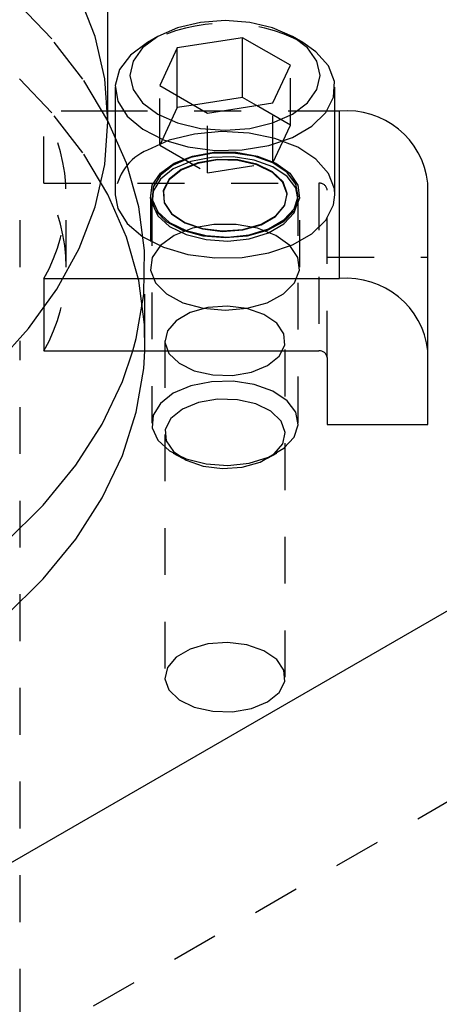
# Model space of a CAD drawing. Header units: inches. Extents: x 1907 to 2452, y -210 to -54.
# Tile 477 of 656: x 2008.607 to 2009.503, y -200.56 to -198.456. Entities that reach past the tile are written whole.
import ezdxf

# ---------------------------------------------------------------- set-up
doc = ezdxf.new("R2010")
doc.units = ezdxf.units.IN
doc.header["$LTSCALE"] = 0.5
doc.header["$MEASUREMENT"] = 0
doc.linetypes.add('HIDDEN', pattern=[0.225, 0.15, -0.075])
doc.layers.add('SID-M-H', color=4, linetype='HIDDEN')
doc.layers.add('SID-M-S', color=105, linetype='Continuous')

msp = doc.modelspace()

# ---------------------------------------------------------------- linework, layer by layer
at = {"layer": 'SID-M-H'}
for p, q in [((2013.70065, -197.71405), (2004.58951, -202.9738)), ((2008.7681, -198.49245), (2008.73388, -198.40334)), ((2008.67581, -198.4975), (2008.59697, -198.41531)), ((2008.78874, -198.58295), (2008.7681, -198.49245)), ((2008.74211, -198.58331), (2008.67581, -198.4975)), ((2009.18506, -198.68136), (2009.18506, -198.55378)), ((2008.67581, -198.6551), (2008.59697, -198.5729)), ((2008.79539, -198.67209), (2008.74211, -198.58331)), ((2008.79564, -198.67415), (2008.78874, -198.58295)), ((2008.90622, -198.7245), (2008.90622, -198.59691)), ((2008.94358, -198.64401), (2008.94358, -198.61848)), ((2008.97846, -198.63862), (2008.94358, -198.64401)), ((2009.18506, -198.68136), (2009.11282, -198.63966)), ((2009.1477, -198.76185), (2009.1477, -198.63427)), ((2008.79564, -198.65156), (2008.65893, -198.65156)), ((2008.65893, -198.80588), (2008.65893, -198.65156)), ((2008.74211, -198.7409), (2008.67581, -198.6551)), ((2009.28001, -198.65156), (2008.81126, -198.65156)), ((2008.94358, -198.64401), (2008.90622, -198.7245)), ((2009.00828, -198.78342), (2009.00828, -198.65583)), ((2008.83526, -198.76318), (2008.79539, -198.67209)), ((2009.1477, -198.76185), (2009.18506, -198.68136)), ((2008.98025, -198.70059), (2008.92633, -198.71406)), ((2009.03828, -198.69528), (2008.98025, -198.70059)), ((2009.09677, -198.69847), (2009.03828, -198.69528)), ((2009.15204, -198.70996), (2009.09677, -198.69847)), ((2008.92633, -198.71406), (2008.87991, -198.73484)), ((2009.20063, -198.72902), (2009.15204, -198.70996)), ((2008.79539, -198.82968), (2008.74211, -198.7409)), ((2008.90622, -198.7245), (2009.00828, -198.78342)), ((2009.01659, -198.74189), (2008.97263, -198.75077)), ((2009.01659, -198.74221), (2008.97263, -198.75109)), ((2008.97643, -198.74756), (2009.02187, -198.73947)), ((2009.06313, -198.74088), (2009.01659, -198.74189)), ((2009.06313, -198.7412), (2009.01659, -198.74221)), ((2009.02187, -198.73947), (2009.06941, -198.73947)), ((2009.10812, -198.74784), (2009.06313, -198.74088)), ((2009.10812, -198.74816), (2009.06313, -198.7412)), ((2009.06941, -198.73947), (2009.11484, -198.74756)), ((2009.23949, -198.75446), (2009.20063, -198.72902)), ((2008.86141, -198.85591), (2008.83526, -198.76318)), ((2008.90751, -198.78448), (2008.93715, -198.76302)), ((2008.97263, -198.75077), (2008.93515, -198.76673)), ((2008.97263, -198.75109), (2008.93515, -198.76705)), ((2008.97263, -198.75934), (2008.93515, -198.7753)), ((2008.93715, -198.76302), (2008.97643, -198.74756)), ((2008.98724, -198.76188), (2008.95162, -198.77656)), ((2008.98736, -198.76326), (2008.95181, -198.77792)), ((2009.01659, -198.75045), (2008.97263, -198.75934)), ((2009.02919, -198.75467), (2008.98724, -198.76188)), ((2009.02922, -198.75607), (2008.98736, -198.76326)), ((2009.00828, -198.78342), (2009.1477, -198.76185)), ((2009.06313, -198.74945), (2009.01659, -198.75045)), ((2009.07292, -198.75571), (2009.02919, -198.75467)), ((2009.07287, -198.75711), (2009.02922, -198.75607)), ((2009.10812, -198.75641), (2009.06313, -198.74945)), ((2009.11356, -198.76628), (2009.07287, -198.75711)), ((2009.1137, -198.7649), (2009.07292, -198.75571)), ((2009.14756, -198.76214), (2009.10812, -198.74784)), ((2009.14756, -198.76247), (2009.10812, -198.74816)), ((2009.14756, -198.77071), (2009.10812, -198.75641)), ((2009.1471, -198.78123), (2009.1137, -198.7649)), ((2009.11484, -198.74756), (2009.15413, -198.76302)), ((2009.17794, -198.78253), (2009.14756, -198.76214)), ((2009.17794, -198.78285), (2009.14756, -198.76247)), ((2009.15413, -198.76302), (2009.18377, -198.78448)), ((2009.26616, -198.78468), (2009.23949, -198.75446)), ((2008.89014, -198.81003), (2008.90751, -198.78448)), ((2008.93515, -198.76673), (2008.9075, -198.78837)), ((2008.93515, -198.76705), (2008.9075, -198.78869)), ((2008.93515, -198.7753), (2008.9075, -198.79694)), ((2008.95162, -198.77656), (2008.92618, -198.79712)), ((2008.95181, -198.77792), (2008.92643, -198.79844)), ((2009.1469, -198.78257), (2009.11356, -198.76628)), ((2009.16926, -198.80424), (2009.1469, -198.78257)), ((2009.16951, -198.80293), (2009.1471, -198.78123)), ((2009.17794, -198.79109), (2009.14756, -198.77071)), ((2009.19656, -198.80717), (2009.17794, -198.78253)), ((2009.19656, -198.80749), (2009.17794, -198.78285)), ((2009.18377, -198.78448), (2009.20114, -198.81003)), ((2009.27897, -198.81778), (2009.26616, -198.78468)), ((2008.65893, -198.80588), (2009.24614, -198.80588)), ((2008.9075, -198.78837), (2008.89211, -198.81375)), ((2008.9075, -198.78869), (2008.89211, -198.81407)), ((2008.9075, -198.79694), (2008.89211, -198.82231)), ((2008.92618, -198.79712), (2008.91369, -198.82134)), ((2008.92643, -198.79844), (2008.91396, -198.82261)), ((2009.17822, -198.82892), (2009.16926, -198.80424)), ((2009.17849, -198.82766), (2009.16951, -198.80293)), ((2009.19656, -198.81574), (2009.17794, -198.79109)), ((2009.20178, -198.83389), (2009.19656, -198.80717)), ((2009.20178, -198.83421), (2009.19656, -198.80749)), ((2009.24614, -198.80588), (2009.24614, -199.1638)), ((2008.60814, -198.98484), (2008.60814, -198.82725)), ((2008.88658, -198.8374), (2008.89014, -198.81003)), ((2008.89211, -198.81375), (2008.89037, -198.84061)), ((2008.89211, -198.81407), (2008.89037, -198.84094)), ((2008.89211, -198.82231), (2008.89037, -198.84918)), ((2008.91369, -198.82134), (2008.9155, -198.84659)), ((2008.91396, -198.82261), (2008.91577, -198.8478)), ((2009.17282, -198.85394), (2009.17822, -198.82892)), ((2009.17308, -198.85274), (2009.17849, -198.82766)), ((2009.20178, -198.84246), (2009.19656, -198.81574)), ((2009.20114, -198.81003), (2009.20469, -198.8374)), ((2009.26364, -199.17809), (2009.26364, -198.82017)), ((2009.28001, -198.83051), (2009.27897, -198.81778)), ((2008.70664, -198.98484), (2008.70664, -198.83051)), ((2008.83526, -198.92077), (2008.79539, -198.82968)), ((2008.88614, -198.83051), (2008.88614, -198.98484)), ((2008.89716, -198.86415), (2008.88658, -198.8374)), ((2008.88939, -198.83051), (2008.88939, -198.83084)), ((2008.88939, -198.83908), (2008.88939, -199.31819)), ((2008.89037, -198.84061), (2008.90243, -198.86659)), ((2008.89037, -198.84094), (2008.90243, -198.86691)), ((2008.89037, -198.84918), (2008.90243, -198.87515)), ((2008.9155, -198.84659), (2008.93141, -198.87013)), ((2008.91577, -198.8478), (2008.93164, -198.8713)), ((2009.19312, -198.86031), (2009.20178, -198.83389)), ((2009.19312, -198.86063), (2009.20178, -198.83421)), ((2009.19312, -198.86888), (2009.20178, -198.84246)), ((2009.20469, -198.8374), (2009.19411, -198.86415)), ((2009.20189, -198.83084), (2009.20189, -198.83051)), ((2009.20189, -199.31819), (2009.20189, -198.83908)), ((2009.20514, -198.98484), (2009.20514, -198.83051)), ((2008.87365, -198.9496), (2008.86141, -198.85591)), ((2008.92094, -198.88792), (2008.89716, -198.86415)), ((2008.90243, -198.86659), (2008.92721, -198.88935)), ((2008.90243, -198.86691), (2008.92721, -198.88967)), ((2008.93141, -198.87013), (2008.9597, -198.88941)), ((2008.93164, -198.8713), (2008.95988, -198.89054)), ((2009.15363, -198.8766), (2009.17282, -198.85394)), ((2009.15385, -198.87544), (2009.17308, -198.85274)), ((2009.19411, -198.86415), (2009.17034, -198.88792)), ((2009.17136, -198.88408), (2009.19312, -198.86031)), ((2009.17136, -198.8844), (2009.19312, -198.86063)), ((2009.17136, -198.89265), (2009.19312, -198.86888)), ((2008.90243, -198.87515), (2008.92721, -198.89792)), ((2008.95579, -198.90659), (2008.92094, -198.88792)), ((2008.92721, -198.88935), (2008.96251, -198.90689)), ((2008.92721, -198.88967), (2008.96251, -198.90721)), ((2008.9597, -198.88941), (2008.9973, -198.90234)), ((2008.95988, -198.89054), (2008.9974, -198.90345)), ((2009.12274, -198.89443), (2009.15363, -198.8766)), ((2009.1229, -198.89331), (2009.15385, -198.87544)), ((2009.17034, -198.88792), (2009.13549, -198.90659)), ((2009.13842, -198.90309), (2009.17136, -198.88408)), ((2009.13842, -198.90341), (2009.17136, -198.8844)), ((2008.92721, -198.89792), (2008.96251, -198.91546)), ((2008.97643, -198.90188), (2008.93715, -198.91734)), ((2008.99862, -198.9185), (2008.95579, -198.90659)), ((2008.96251, -198.90689), (2009.0052, -198.91764)), ((2008.96251, -198.90721), (2009.0052, -198.91796)), ((2009.02187, -198.89379), (2008.97643, -198.90188)), ((2008.9973, -198.90234), (2009.04014, -198.90753)), ((2008.9974, -198.90345), (2009.04015, -198.90862)), ((2009.06941, -198.89379), (2009.02187, -198.89379)), ((2009.04014, -198.90753), (2009.08358, -198.9044)), ((2009.04015, -198.90862), (2009.0835, -198.9055)), ((2009.11484, -198.90188), (2009.06941, -198.89379)), ((2009.0835, -198.9055), (2009.12274, -198.89443)), ((2009.08358, -198.9044), (2009.1229, -198.89331)), ((2009.13549, -198.90659), (2009.09265, -198.9185)), ((2009.09724, -198.91565), (2009.13842, -198.90309)), ((2009.09724, -198.91598), (2009.13842, -198.90341)), ((2009.09724, -198.92422), (2009.13842, -198.91166)), ((2009.15413, -198.91734), (2009.11484, -198.90188)), ((2009.13842, -198.91166), (2009.17136, -198.89265)), ((2008.86141, -199.01351), (2008.83526, -198.92077)), ((2008.93715, -198.91734), (2008.90751, -198.9388)), ((2008.96251, -198.91546), (2009.0052, -198.92621)), ((2009.04564, -198.92259), (2008.99862, -198.9185)), ((2009.0052, -198.91764), (2009.05148, -198.92065)), ((2009.0052, -198.91796), (2009.05148, -198.92097)), ((2009.0052, -198.92621), (2009.05148, -198.92922)), ((2009.09265, -198.9185), (2009.04564, -198.92259)), ((2009.05148, -198.92065), (2009.09724, -198.91565)), ((2009.05148, -198.92097), (2009.09724, -198.91598)), ((2009.05148, -198.92922), (2009.09724, -198.92422)), ((2009.18377, -198.9388), (2009.15413, -198.91734)), ((2008.8719, -199.04355), (2008.87365, -198.9496)), ((2008.90751, -198.9388), (2008.89014, -198.96435)), ((2009.20114, -198.96435), (2009.18377, -198.9388)), ((2008.89014, -198.96435), (2008.88658, -198.99172)), ((2009.20469, -198.99172), (2009.20114, -198.96435)), ((2009.26364, -198.96347), (2009.47864, -198.96347)), ((2008.87464, -199.14243), (2008.87464, -198.98484)), ((2008.88658, -198.99172), (2008.89716, -199.01848)), ((2009.19411, -199.01848), (2009.20469, -198.99172)), ((2008.65893, -199.00947), (2008.65893, -199.0728)), ((2008.65893, -199.00947), (2008.70004, -199.00947)), ((2008.87365, -199.1072), (2008.86141, -199.01351)), ((2008.89716, -199.01848), (2008.92094, -199.04225)), ((2009.17034, -199.04225), (2009.19411, -199.01848)), ((2008.85617, -199.13707), (2008.8719, -199.04355)), ((2008.92094, -199.04225), (2008.95579, -199.06092)), ((2009.13549, -199.06092), (2009.17034, -199.04225)), ((2008.95579, -199.06092), (2008.99862, -199.07283)), ((2009.00897, -199.07134), (2008.97097, -199.08206)), ((2008.99862, -199.07283), (2009.04564, -199.07692)), ((2009.05095, -199.06832), (2009.00897, -199.07134)), ((2009.04564, -199.07692), (2009.09265, -199.07283)), ((2009.09235, -199.07333), (2009.05095, -199.06832)), ((2009.12869, -199.08583), (2009.09235, -199.07333)), ((2009.09265, -199.07283), (2009.13549, -199.06092)), ((2008.94106, -199.09933), (2008.92248, -199.12127)), ((2008.97097, -199.08206), (2008.94106, -199.09933)), ((2009.15603, -199.10446), (2009.12869, -199.08583)), ((2008.87428, -199.1638), (2008.87365, -199.1072)), ((2008.92248, -199.12127), (2008.91725, -199.1455)), ((2009.1714, -199.12721), (2009.15603, -199.10446)), ((2008.60814, -201.18379), (2008.60814, -199.14243)), ((2008.84906, -199.1638), (2008.85617, -199.13707)), ((2008.91714, -199.14243), (2008.91714, -199.86099)), ((2009.17315, -199.15161), (2009.1714, -199.12721)), ((2009.17414, -199.86099), (2009.17414, -199.14243)), ((2008.91725, -199.1455), (2008.92593, -199.1694)), ((2009.16108, -199.17501), (2009.17315, -199.15161)), ((2008.92593, -199.1694), (2008.94758, -199.19038)), ((2009.1365, -199.19489), (2009.16108, -199.17501)), ((2008.94758, -199.19038), (2008.97986, -199.20616)), ((2008.97986, -199.20616), (2009.01927, -199.21504)), ((2009.10207, -199.20908), (2009.1365, -199.19489)), ((2009.06313, -199.22856), (2009.01659, -199.22957)), ((2009.01927, -199.21504), (2009.06153, -199.21605)), ((2009.06153, -199.21605), (2009.10207, -199.20908)), ((2009.10812, -199.23552), (2009.06313, -199.22856)), ((2008.97263, -199.23845), (2008.93515, -199.25441)), ((2009.01659, -199.22957), (2008.97263, -199.23845)), ((2009.14756, -199.24982), (2009.10812, -199.23552)), ((2009.17794, -199.2702), (2009.14756, -199.24982)), ((2008.93515, -199.25441), (2008.9075, -199.27605)), ((2009.02974, -199.26724), (2008.9892, -199.27421)), ((2009.07201, -199.26825), (2009.02974, -199.26724)), ((2009.11142, -199.27713), (2009.07201, -199.26825)), ((2009.19656, -199.29485), (2009.17794, -199.2702)), ((2008.9075, -199.27605), (2008.89211, -199.30142)), ((2008.95477, -199.2884), (2008.93019, -199.30827)), ((2008.9892, -199.27421), (2008.95477, -199.2884)), ((2009.14369, -199.29291), (2009.11142, -199.27713)), ((2008.89211, -199.30142), (2008.89037, -199.32829)), ((2008.93019, -199.30827), (2008.91812, -199.33168)), ((2009.16535, -199.31389), (2009.14369, -199.29291)), ((2009.20178, -199.32157), (2009.19656, -199.29485)), ((2008.89037, -199.32829), (2008.90243, -199.35426)), ((2008.91812, -199.33168), (2008.91987, -199.35608)), ((2009.17403, -199.33779), (2009.16535, -199.31389)), ((2009.19312, -199.34799), (2009.20178, -199.32157)), ((2008.90243, -199.35426), (2008.92721, -199.37703)), ((2009.1688, -199.36202), (2009.17403, -199.33779)), ((2009.17136, -199.37176), (2009.19312, -199.34799)), ((2008.91987, -199.35608), (2008.93525, -199.37883)), ((2009.13842, -199.39077), (2009.17136, -199.37176)), ((2009.15022, -199.38396), (2009.1688, -199.36202)), ((2008.92721, -199.37703), (2008.96251, -199.39457)), ((2008.93513, -199.38197), (2008.95476, -199.3933)), ((2008.93525, -199.37883), (2008.96259, -199.39746)), ((2008.96251, -199.39457), (2009.0052, -199.40532)), ((2009.09724, -199.40333), (2009.13842, -199.39077)), ((2009.12031, -199.40123), (2009.15022, -199.38396)), ((2009.13652, -199.3933), (2009.15614, -199.38197)), ((2008.96259, -199.39746), (2008.99893, -199.40996)), ((2008.99893, -199.40996), (2009.04033, -199.41497)), ((2009.0052, -199.40532), (2009.05148, -199.40833)), ((2009.04033, -199.41497), (2009.0823, -199.41195)), ((2009.05148, -199.40833), (2009.09724, -199.40333)), ((2009.0823, -199.41195), (2009.12031, -199.40123)), ((2009.00897, -199.78989), (2008.97097, -199.80062)), ((2009.05095, -199.78687), (2009.00897, -199.78989)), ((2009.09235, -199.79188), (2009.05095, -199.78687)), ((2009.12869, -199.80438), (2009.09235, -199.79188)), ((2008.97097, -199.80062), (2008.94106, -199.81788)), ((2009.15603, -199.82302), (2009.12869, -199.80438)), ((2008.94106, -199.81788), (2008.92248, -199.83982)), ((2009.1714, -199.84577), (2009.15603, -199.82302)), ((2008.92248, -199.83982), (2008.91725, -199.86406)), ((2009.17315, -199.87017), (2009.1714, -199.84577)), ((2008.91725, -199.86406), (2008.92593, -199.88796)), ((2009.16108, -199.89357), (2009.17315, -199.87017)), ((2008.92593, -199.88796), (2008.94758, -199.90893)), ((2009.1365, -199.91344), (2009.16108, -199.89357)), ((2008.94758, -199.90893), (2008.97986, -199.92472)), ((2009.10207, -199.92763), (2009.1365, -199.91344)), ((2008.97986, -199.92472), (2009.01927, -199.93359)), ((2009.01927, -199.93359), (2009.06153, -199.9346)), ((2009.06153, -199.9346), (2009.10207, -199.92763))]:
    msp.add_line(p, q, dxfattribs=at)
for centre, radius, start, end in [((2009.04564, -198.82068), 0.35637, 62.28191, 117.71272), ((2008.34447, -198.83051), 0.36181, 330.35534, 29.64466), ((2008.92379, -198.83879), 0.11283, 112.88644, 175.79342), ((2008.34447, -198.98484), 0.36181, 330.35534, 29.64466), ((2009.2476, -198.82196), 0.01614, 6.35134, 95.18258)]:
    msp.add_arc(centre, radius, start, end, dxfattribs=at)
at = {"layer": 'SID-M-S'}
for p, q in [((2008.79564, -198.67415), (2008.79564, -196.30087)), ((2004.66648, -202.52083), (2015.11487, -196.48911)), ((2008.99307, -198.46208), (2008.94408, -198.47379)), ((2009.04564, -198.45808), (2008.99307, -198.46208)), ((2009.09821, -198.46208), (2009.04564, -198.45808)), ((2009.1472, -198.47379), (2009.09821, -198.46208)), ((2008.90201, -198.49243), (2008.86973, -198.51672)), ((2008.90198, -198.49244), (2008.87988, -198.50521)), ((2008.94408, -198.47379), (2008.90201, -198.49243)), ((2009.18927, -198.49243), (2009.1472, -198.47379)), ((2009.22155, -198.51672), (2009.18927, -198.49243)), ((2009.21139, -198.50521), (2009.18929, -198.49244)), ((2008.87991, -198.50519), (2008.8439, -198.53199)), ((2009.083, -198.49486), (2008.94358, -198.51643)), ((2009.18506, -198.55378), (2009.083, -198.49486)), ((2009.083, -198.62245), (2009.083, -198.49486)), ((2009.23949, -198.52481), (2009.21139, -198.50521)), ((2008.8439, -198.53199), (2008.82057, -198.56311)), ((2008.86973, -198.51672), (2008.84943, -198.545)), ((2008.94358, -198.51643), (2008.90622, -198.59691)), ((2008.94358, -198.61848), (2008.94358, -198.51643)), ((2009.24184, -198.545), (2009.22155, -198.51672)), ((2009.26616, -198.55503), (2009.23949, -198.52481)), ((2008.84943, -198.545), (2008.84251, -198.57535)), ((2009.1477, -198.63427), (2009.18506, -198.55378)), ((2009.24876, -198.57535), (2009.24184, -198.545)), ((2009.27897, -198.58813), (2009.26616, -198.55503)), ((2008.82057, -198.56311), (2008.81138, -198.59661)), ((2008.84251, -198.57535), (2008.84943, -198.6057)), ((2009.24184, -198.6057), (2009.24876, -198.57535)), ((2008.81138, -198.59661), (2008.81691, -198.63038)), ((2008.90622, -198.59691), (2009.00828, -198.65583)), ((2009.27713, -198.62203), (2009.27897, -198.58813)), ((2008.81126, -198.60086), (2008.81126, -198.83051)), ((2008.84943, -198.6057), (2008.86973, -198.63398)), ((2009.22155, -198.63398), (2009.24184, -198.6057)), ((2009.28001, -198.83051), (2009.28001, -198.60086)), ((2008.81691, -198.63038), (2008.83681, -198.66229)), ((2008.86973, -198.63398), (2008.90201, -198.65826)), ((2009.083, -198.62245), (2008.97846, -198.63862)), ((2009.00828, -198.65583), (2009.1477, -198.63427)), ((2009.11282, -198.63966), (2009.083, -198.62245)), ((2009.18927, -198.65826), (2009.22155, -198.63398)), ((2009.26074, -198.6546), (2009.27713, -198.62203)), ((2008.81126, -198.65156), (2008.79564, -198.65156)), ((2008.90201, -198.65826), (2008.94408, -198.6769)), ((2009.1472, -198.6769), (2009.18927, -198.65826)), ((2009.23083, -198.68379), (2009.26074, -198.6546)), ((2009.28964, -198.65156), (2009.28001, -198.65156)), ((2009.28964, -199.00947), (2009.28964, -198.65156)), ((2008.78874, -198.76534), (2008.79564, -198.67415)), ((2008.83681, -198.66229), (2008.86983, -198.69034)), ((2008.94408, -198.6769), (2008.99307, -198.68861)), ((2009.09821, -198.68861), (2009.1472, -198.6769)), ((2008.86983, -198.69034), (2008.9139, -198.71277)), ((2008.99307, -198.68861), (2009.04564, -198.69261)), ((2009.04564, -198.69261), (2009.09821, -198.68861)), ((2009.18929, -198.70777), (2009.23083, -198.68379)), ((2008.9139, -198.71277), (2008.96625, -198.72817)), ((2009.13872, -198.72504), (2009.18929, -198.70777)), ((2008.96625, -198.72817), (2009.02358, -198.73556)), ((2009.02358, -198.73556), (2009.0823, -198.7345)), ((2009.0823, -198.7345), (2009.13872, -198.72504)), ((2008.7681, -198.85584), (2008.78874, -198.76534)), ((2009.47864, -199.32139), (2009.47864, -198.80588)), ((2008.81126, -198.83051), (2008.81691, -198.86003)), ((2009.27713, -198.85168), (2009.28001, -198.83051)), ((2008.73388, -198.94496), (2008.7681, -198.85584)), ((2008.81691, -198.86003), (2008.83681, -198.89194)), ((2009.26074, -198.88425), (2009.27713, -198.85168)), ((2008.83681, -198.89194), (2008.86983, -198.91999)), ((2009.23083, -198.91344), (2009.26074, -198.88425)), ((2009.18929, -198.93742), (2009.23083, -198.91344)), ((2008.86983, -198.91999), (2008.9139, -198.94242)), ((2008.68633, -199.03201), (2008.73388, -198.94496)), ((2008.9139, -198.94242), (2008.96625, -198.95782)), ((2009.0823, -198.96415), (2009.13872, -198.95469)), ((2009.13872, -198.95469), (2009.18929, -198.93742)), ((2008.96625, -198.95782), (2009.02358, -198.96522)), ((2009.02358, -198.96522), (2009.0823, -198.96415)), ((2008.70004, -199.00947), (2009.28964, -199.00947)), ((2008.62582, -199.11635), (2008.68633, -199.03201)), ((2008.65893, -199.0728), (2008.65893, -199.1638)), ((2008.55281, -199.19731), (2008.62582, -199.11635)), ((2008.65893, -199.1638), (2009.24614, -199.1638)), ((2008.82657, -199.22946), (2008.84906, -199.1638)), ((2008.8719, -199.20115), (2008.87428, -199.1638)), ((2009.26364, -199.17809), (2009.26364, -199.32139)), ((2008.85617, -199.29466), (2008.8719, -199.20115)), ((2008.78332, -199.32003), (2008.82657, -199.22946)), ((2008.82657, -199.38705), (2008.85617, -199.29466)), ((2008.72674, -199.40813), (2008.78332, -199.32003)), ((2009.26364, -199.32139), (2009.47864, -199.32139)), ((2008.78332, -199.47763), (2008.82657, -199.38705)), ((2008.65725, -199.49309), (2008.72674, -199.40813)), ((2008.72674, -199.56572), (2008.78332, -199.47763)), ((2008.57537, -199.57429), (2008.65725, -199.49309)), ((2008.65725, -199.65068), (2008.72674, -199.56572)), ((2008.57537, -199.73188), (2008.65725, -199.65068))]:
    msp.add_line(p, q, dxfattribs=at)
for centre, radius in [((2009.30538, -198.82517), 0.17432), ((2009.30538, -199.18308), 0.17432), ((2009.2476, -199.17988), 0.01614)]:
    msp.add_arc(centre, radius, 6.35134, 95.18258, dxfattribs=at)

doc.saveas('drawing.dxf')
